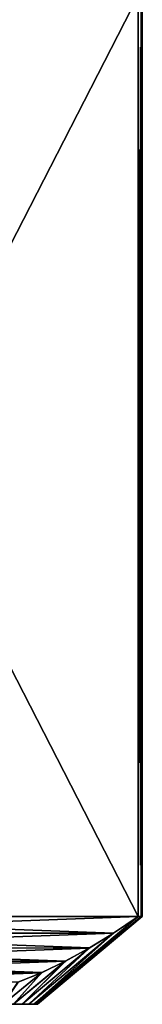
# Model space of a CAD drawing. Header units: metres. Extents: x -105 to 105, y -68 to 103.
# Tile 411 of 416: x 89.24 to 91, y 68.39 to 82.48. Entities that reach past the tile are written whole.
import ezdxf

# ---------------------------------------------------------------- set-up
doc = ezdxf.new("R2010")
doc.units = ezdxf.units.M
doc.layers.add('solid_FIT-BATH-150_SW0001_01', color=7, linetype='CONTINUOUS')

msp = doc.modelspace()

# ---------------------------------------------------------------- linework, layer by layer
at = {"layer": 'solid_FIT-BATH-150_SW0001_01'}
for points in [[(84.17543, 69.644539, 12.404189), (90.939308, 82.82724, 0.688814), (84.17543, 82.82724, 12.404189)], [(84.17543, 69.644539, 12.404189), (90.939308, 69.644539, 0.688814), (90.939308, 82.82724, 0.688814)], [(84.17543, 82.82724, -13.811186), (90.939308, 82.82724, -2.095811), (90.939308, 69.644539, -2.095811)], [(84.17543, 69.644539, -13.811186), (84.17543, 82.82724, -13.811186), (90.939308, 69.644539, -2.095811)], [(90.984818, 69.644539, -0.006681), (90.939308, 82.82724, 0.688814), (90.939308, 69.644539, 0.688814)], [(90.984818, 69.644539, -0.006681), (90.984818, 82.82724, -0.006681), (90.939308, 82.82724, 0.688814)], [(90.939308, 69.644539, -2.095811), (90.939308, 82.82724, -2.095811), (90.984818, 82.82724, -1.400316)], [(90.984818, 69.644539, -1.400316), (90.939308, 69.644539, -2.095811), (90.984818, 82.82724, -1.400316)], [(90.984818, 69.644539, -1.400316), (90.984818, 82.82724, -1.400316), (91, 82.82724, -0.703498)], [(91, 69.644539, -0.703498), (91, 82.82724, -0.703498), (90.984818, 82.82724, -0.006681)], [(91, 69.644539, -0.703498), (90.984818, 69.644539, -1.400316), (91, 82.82724, -0.703498)], [(90.984818, 69.644539, -0.006681), (91, 69.644539, -0.703498), (90.984818, 82.82724, -0.006681)], [(84.17543, 69.644539, 12.404189), (84.529091, 69.404541, 11.791627), (90.939308, 69.644539, 0.688814)], [(90.58564, 69.404541, -2.708373), (84.17543, 69.644539, -13.811186), (90.939308, 69.644539, -2.095811)], [(90.58564, 69.404541, -2.708373), (84.526741, 69.406006, -13.2027), (84.17543, 69.644539, -13.811186)], [(84.529091, 69.404541, 11.791627), (90.587997, 69.406006, 1.297301), (90.939308, 69.644539, 0.688814)], [(90.939308, 69.644539, 0.688814), (89.444756, 68.385887, 0.560877), (89.486084, 68.385887, -0.069816)], [(90.587997, 69.406006, 1.297301), (89.444756, 68.385887, 0.560877), (90.939308, 69.644539, 0.688814)], [(90.939308, 69.644539, -2.095811), (89.486084, 68.385887, -1.33718), (89.444756, 68.385887, -1.967874)], [(90.58564, 69.404541, -2.708373), (90.939308, 69.644539, -2.095811), (89.444756, 68.385887, -1.967874)], [(90.984818, 69.644539, -0.006681), (89.486084, 68.385887, -0.069816), (89.5, 68.385887, -0.703498)], [(90.984818, 69.644539, -0.006681), (90.939308, 69.644539, 0.688814), (89.486084, 68.385887, -0.069816)], [(91, 69.644539, -0.703498), (89.5, 68.385887, -0.703498), (89.486084, 68.385887, -1.33718)], [(90.984818, 69.644539, -1.400316), (89.486084, 68.385887, -1.33718), (90.939308, 69.644539, -2.095811)], [(91, 69.644539, -0.703498), (89.486084, 68.385887, -1.33718), (90.984818, 69.644539, -1.400316)], [(90.984818, 69.644539, -0.006681), (89.5, 68.385887, -0.703498), (91, 69.644539, -0.703498)], [(90.58564, 69.404541, -2.708373), (84.873848, 69.192604, -12.60149), (84.526741, 69.406006, -13.2027)], [(84.529091, 69.404541, 11.791627), (90.240891, 69.192604, 1.89851), (90.587997, 69.406006, 1.297301)], [(84.529091, 69.404541, 11.791627), (84.877892, 69.190247, 11.18749), (90.240891, 69.192604, 1.89851)], [(90.58564, 69.404541, -2.708373), (90.236847, 69.190247, -3.31251), (84.873848, 69.192604, -12.60149)], [(90.587997, 69.406006, 1.297301), (89.375961, 68.385887, 1.188928), (89.444756, 68.385887, 0.560877)], [(90.240891, 69.192604, 1.89851), (89.375961, 68.385887, 1.188928), (90.587997, 69.406006, 1.297301)], [(90.58564, 69.404541, -2.708373), (89.444756, 68.385887, -1.967874), (89.375961, 68.385887, -2.595925)], [(90.58564, 69.404541, -2.708373), (89.375961, 68.385887, -2.595925), (90.236847, 69.190247, -3.31251)], [(90.236847, 69.190247, -3.31251), (85.216362, 69.00441, -12.008235), (84.873848, 69.192604, -12.60149)], [(84.877892, 69.190247, 11.18749), (89.898369, 69.00441, 2.491765), (90.240891, 69.192604, 1.89851)], [(84.877892, 69.190247, 11.18749), (85.221397, 69.001808, 10.592519), (89.898369, 69.00441, 2.491765)], [(90.236847, 69.190247, -3.31251), (89.893333, 69.001808, -3.907482), (85.216362, 69.00441, -12.008235)], [(90.240891, 69.192604, 1.89851), (89.279694, 68.385887, 1.814391), (89.375961, 68.385887, 1.188928)], [(89.898369, 69.00441, 2.491765), (89.279694, 68.385887, 1.814391), (90.240891, 69.192604, 1.89851)], [(90.236847, 69.190247, -3.31251), (89.375961, 68.385887, -2.595925), (89.279694, 68.385887, -3.221388)], [(90.236847, 69.190247, -3.31251), (89.279694, 68.385887, -3.221388), (89.893333, 69.001808, -3.907482)], [(89.893333, 69.001808, -3.907482), (85.555458, 68.841202, -11.420902), (85.216362, 69.00441, -12.008235)], [(85.221397, 69.001808, 10.592519), (89.559273, 68.841202, 3.079098), (89.898369, 69.00441, 2.491765)], [(85.221397, 69.001808, 10.592519), (85.560898, 68.838776, 10.004489), (89.559273, 68.841202, 3.079098)], [(89.893333, 69.001808, -3.907482), (89.553841, 68.838776, -4.495511), (85.555458, 68.841202, -11.420902)], [(89.898369, 69.00441, 2.491765), (89.156387, 68.385887, 2.434416), (89.279694, 68.385887, 1.814391)], [(89.559273, 68.841202, 3.079098), (89.156387, 68.385887, 2.434416), (89.898369, 69.00441, 2.491765)], [(89.893333, 69.001808, -3.907482), (89.279694, 68.385887, -3.221388), (89.156387, 68.385887, -3.841413)], [(89.893333, 69.001808, -3.907482), (89.156387, 68.385887, -3.841413), (89.553841, 68.838776, -4.495511)], [(89.553841, 68.838776, -4.495511), (85.891998, 68.702736, -10.838001), (85.555458, 68.841202, -11.420902)], [(85.560898, 68.838776, 10.004489), (89.22274, 68.702736, 3.661999), (89.559273, 68.841202, 3.079098)], [(89.553841, 68.838776, -4.495511), (89.217415, 68.700737, -5.078207), (85.891998, 68.702736, -10.838001)], [(89.559273, 68.841202, 3.079098), (89.005867, 68.385887, 3.049362), (89.156387, 68.385887, 2.434416)], [(89.22274, 68.702736, 3.661999), (89.005867, 68.385887, 3.049362), (89.559273, 68.841202, 3.079098)], [(89.553841, 68.838776, -4.495511), (89.156387, 68.385887, -3.841413), (89.005867, 68.385887, -4.456358)], [(89.553841, 68.838776, -4.495511), (89.005867, 68.385887, -4.456358), (89.217415, 68.700737, -5.078207)], [(89.279694, 68.385887, -3.221388), (89.279694, 68.385887, 1.814391), (89.156387, 68.385887, 2.434416)], [(89.156387, 68.385887, -3.841413), (89.279694, 68.385887, -3.221388), (89.156387, 68.385887, 2.434416)], [(89.375961, 68.385887, -2.595925), (89.375961, 68.385887, 1.188928), (89.279694, 68.385887, 1.814391)], [(89.279694, 68.385887, -3.221388), (89.375961, 68.385887, -2.595925), (89.279694, 68.385887, 1.814391)], [(89.444756, 68.385887, -1.967874), (89.444756, 68.385887, 0.560877), (89.375961, 68.385887, 1.188928)], [(89.375961, 68.385887, -2.595925), (89.444756, 68.385887, -1.967874), (89.375961, 68.385887, 1.188928)], [(89.486084, 68.385887, -1.33718), (89.486084, 68.385887, -0.069816), (89.444756, 68.385887, 0.560877)], [(89.444756, 68.385887, -1.967874), (89.486084, 68.385887, -1.33718), (89.444756, 68.385887, 0.560877)], [(89.486084, 68.385887, -1.33718), (89.5, 68.385887, -0.703498), (89.486084, 68.385887, -0.069816)]]:
    msp.add_3dface(points, dxfattribs=at)

doc.saveas('drawing.dxf')
